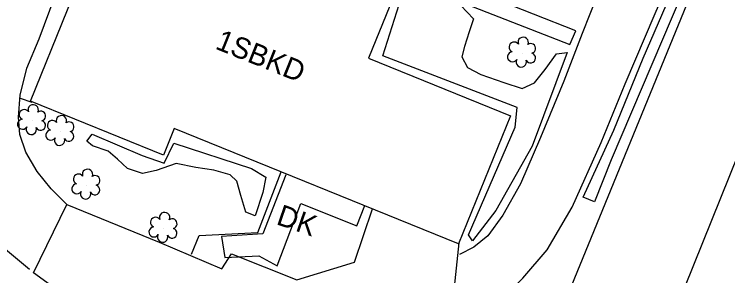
# Model space of a CAD drawing. Extents: x 2089016 to 2094354, y 862840 to 864725.
# Drawn here: x 2090287.5 to 2090423.3, y 863961.6 to 864011.3 of the extents above; entities that cross this region are included whole.
import ezdxf

# ---------------------------------------------------------------- set-up
doc = ezdxf.new("R2010")
doc.units = 0
for name, color, linetype in [('Exist Building', 7, 'Continuous'), ('Exist Building Text', 7, 'Continuous'), ('Exist Other Culture Area Outline', 7, 'Continuous'), ('Exist Other Culture Area Outline Text', 7, 'Continuous'), ('Exist Property Line', 7, 'Continuous'), ('Exist Roads EOP', 7, 'Continuous'), ('Exist Roads EOP Other', 7, 'Continuous'), ('Exist Roads Soil', 7, 'Continuous'), ('Exist Vegetation Hedge Row', 7, 'Continuous'), ('Exist Vegetation Shrub CELL', 7, 'Continuous')]:
    doc.layers.add(name, color=color, linetype=linetype)

msp = doc.modelspace()

# ---------------------------------------------------------------- linework, layer by layer
at = {"layer": 'Exist Building'}
for points in [[(2090372.07, 863967.67), (2090317.94, 863989.58), (2090315.89, 863984.52), (2090290.57, 863994.77), (2090304.66, 864029.6), (2090319.04, 864023.78), (2090320.91, 864028.39), (2090358.94, 864012.94), (2090354.89, 864002.99), (2090381.95, 863991.99)], [(2090444.18, 863979.62), (2090477.95, 863965.97), (2090466.8, 863938.38), (2090443.34, 863947.86), (2090441.73, 863943.86), (2090428.35, 863949.26), (2090430.03, 863953.41), (2090415.13, 863959.42), (2090428.83, 863993.39), (2090446.81, 863986.14)]]:
    msp.add_lwpolyline(points, close=True, dxfattribs=at)
at = {"layer": 'Exist Other Culture Area Outline'}
msp.add_line((2090394.37, 864008.18), (2090306.2, 864043.02), dxfattribs=at)
for points in [[(2090338.84, 864021.1), (2090340.63, 864026.16), (2090393.25, 864005.56), (2090394.37, 864008.18)], [(2090321.23, 863965.65), (2090322.68, 863969.21), (2090333.86, 863969.79), (2090338.28, 863981.35)], [(2090339.2, 863980.75), (2090334.82, 863969.55), (2090326.94, 863969.07), (2090327.58, 863965.04), (2090334.06, 863965.35), (2090337.5, 863963.48), (2090342.01, 863975.35), (2090352.69, 863971.07), (2090354.22, 863974.94)]]:
    msp.add_lwpolyline(points, dxfattribs=at)
at = {"layer": 'Exist Property Line'}
msp.add_line((2090429.08, 864046.52), (2090353.3, 863861.43), dxfattribs=at)
at = {"layer": 'Exist Roads EOP'}
for points in [[(2090168.38, 864198.76), (2090189.5, 864189.72), (2090230.53, 864172.75), (2090273.59, 864155.99), (2090314.47, 864138.57), (2090356.17, 864122.11), (2090401.7, 864102.94), (2090442.19, 864087.09), (2090481.45, 864070.2), (2090523.64, 864052.97), (2090568.11, 864034.48), (2090610.4, 864017.13), (2090655.12, 863999.01), (2090697.83, 863981.77), (2090742.36, 863964.54), (2090779.16, 863949.36), (2090823.64, 863930.17), (2090867.73, 863911.82), (2090910.45, 863894.46), (2090950.82, 863877.93), (2090971.61, 863869.44), (2091006.7, 863856.03), (2091045.62, 863839.26), (2091086.07, 863822.83), (2091122.3, 863807.64), (2091162.46, 863791.02), (2091203.94, 863773.83), (2091243.88, 863757.78), (2091278.52, 863743.03), (2091290.86, 863741.47), (2091305.69, 863743.45)], [(2090159.86, 864177.45), (2090180.67, 864168.73), (2090222.86, 864151.65), (2090264.39, 864134.6), (2090306, 864117.79), (2090347.24, 864101.05), (2090392.99, 864082.57), (2090433.2, 864065.09), (2090472.83, 864048.96), (2090514.73, 864032.43), (2090559.97, 864014.05), (2090601.37, 863997.19), (2090646.29, 863978.82), (2090688.95, 863961.27), (2090733.38, 863942.96), (2090770.05, 863927.33), (2090814.52, 863908.72), (2090858.91, 863891), (2090901.15, 863874.17), (2090939.87, 863858.28), (2090962.72, 863848.64), (2090997.54, 863834.72), (2091036.07, 863819.08), (2091075.6, 863802.48), (2091112.88, 863787.77), (2091153.64, 863770.65), (2091194.67, 863753.49), (2091234.07, 863737.23), (2091276.57, 863719.33), (2091296.56, 863710.75), (2091332.88, 863695.67), (2091370.71, 863680.05), (2091411.45, 863662.85), (2091427.01, 863655.9), (2091440.19, 863646.8), (2091448.83, 863640.62), (2091463.67, 863633.85), (2091467.99, 863632.17), (2091469.11, 863631.07), (2091469.97, 863630.04), (2091470.37, 863629.28)]]:
    msp.add_spline(points, degree=3, dxfattribs=at)
at = {"layer": 'Exist Roads EOP Other'}
for points in [[(2090318.97, 863902.67), (2090327.97, 863926.45), (2090329.63, 863931.44), (2090331.42, 863938.77), (2090327.2, 863940.2), (2090323.62, 863941.66), (2090318.71, 863944.2), (2090308.99, 863949.91), (2090299.26, 863956.23), (2090291.13, 863962.14), (2090297.47, 863975.16), (2090315.09, 863967.97), (2090326.97, 863962.87), (2090328.83, 863965.76), (2090341.27, 863960.78), (2090352.22, 863964.18), (2090355.67, 863974.31)], [(2090372.13, 863967.82), (2090369.84, 863946.13), (2090367.07, 863943.47), (2090359.94, 863920), (2090341.86, 863926.83), (2090336.18, 863911.55), (2090330.6, 863896.51)]]:
    msp.add_lwpolyline(points, dxfattribs=at)
at = {"layer": 'Exist Roads Soil'}
for points in [[(2090312.66, 864094.16), (2090311.19, 864088.54), (2090308.09, 864080.4), (2090303.44, 864066.88), (2090298.33, 864053.69), (2090293.76, 864042.43), (2090290.26, 864033.79), (2090285.71, 864023.48), (2090281.34, 864011.95), (2090276.69, 864001.42), (2090275.06, 863996.52), (2090274.17, 863993.52), (2090273.7, 863990.25), (2090273.69, 863987.09), (2090275.24, 863981.45), (2090277.21, 863976.5), (2090281.16, 863970.95), (2090285.44, 863966.94), (2090290.41, 863962.81)], [(2090297.47, 863975.16), (2090294.48, 863978.11), (2090291.82, 863981.4), (2090289.67, 863985.07), (2090288.56, 863988.45), (2090288.28, 863991.78), (2090288.59, 863995.95), (2090289.85, 864001.09), (2090292.21, 864006.68), (2090297.46, 864020.87), (2090303.18, 864036.06), (2090307.95, 864048.26), (2090312.6, 864060.9), (2090316.6, 864070.64), (2090321.43, 864081.38), (2090325.5, 864088.09)], [(2090415.25, 864052.58), (2090410.58, 864042.27), (2090404.36, 864028.21), (2090398.49, 864015.07), (2090395.55, 864007.68), (2090392.08, 863998.61), (2090387.66, 863987.85), (2090383.84, 863979.04), (2090380.47, 863973.1), (2090377.64, 863969.18), (2090374.98, 863967.03), (2090372.26, 863965.59)], [(2090370.53, 863948.56), (2090377.45, 863954.36), (2090384.3, 863961.13), (2090388.91, 863966.47), (2090393.66, 863974.59), (2090399.17, 863986.96), (2090403.76, 863998.07), (2090409.49, 864011.48), (2090415.88, 864026.32), (2090423.88, 864044.61), (2090425.44, 864048.01)]]:
    msp.add_lwpolyline(points, dxfattribs=at)
at = {"layer": 'Exist Vegetation Hedge Row'}
msp.add_line((2090290.91, 863994.55), (2090288.68, 863995.31), dxfattribs=at)
for points in [[(2090428.26, 864049.11), (2090430.47, 864047.93), (2090416.59, 864020.01), (2090401.09, 863983.6), (2090397.94, 863975.61), (2090395.76, 863976.5), (2090401.62, 863989.29), (2090407.2, 864003.01), (2090416.79, 864025.1), (2090424.74, 864043.48), (2090428.26, 864049.11)], [(2090372.49, 864013.02), (2090374.89, 864010.49), (2090374.1, 864007.99), (2090373.17, 864005.22), (2090372.68, 864003.25), (2090373.77, 864001.2), (2090376.28, 863999.85), (2090380.69, 863998.38), (2090384.17, 863997.22), (2090386.54, 863998.29), (2090388.54, 864000.81), (2090390.7, 864003.83), (2090392.75, 864004.08), (2090386.07, 863986.23), (2090379.14, 863974.01), (2090374.72, 863968.21), (2090373.94, 863969.33), (2090382.85, 863989.84), (2090383.22, 863993.6), (2090357.62, 864003.42), (2090360.75, 864013.18)], [(2090334.81, 863977.43), (2090333.32, 863973), (2090331.55, 863973.66), (2090330.58, 863976.84), (2090329.86, 863979.59), (2090328.57, 863980.78), (2090325.48, 863981.68), (2090322.02, 863982.19), (2090318.33, 863982.92), (2090314.48, 863981.59), (2090311.9, 863981.04), (2090309.02, 863982), (2090307.13, 863983.73), (2090305.35, 863985.29), (2090302.35, 863986.3), (2090301.27, 863987.19), (2090302.31, 863988.53), (2090311.82, 863984.45), (2090316.01, 863982.97), (2090317.83, 863986.81), (2090332.63, 863981.97), (2090335.39, 863980.31), (2090334.81, 863977.43)]]:
    msp.add_lwpolyline(points, dxfattribs=at)
at = {"layer": 'Exist Vegetation Shrub CELL'}
for p, q in [((2090384.13, 864003.95), (2090384.13, 864003.95)), ((2090290.86, 863991.1), (2090290.86, 863991.1)), ((2090296.24, 863989.04), (2090296.24, 863989.04)), ((2090301.2, 863978.83), (2090301.2, 863978.83)), ((2090315.87, 863970.6), (2090315.87, 863970.6))]:
    msp.add_line(p, q, dxfattribs=at)
for centre, radius, start, end in [((2090384.36, 864005.99), 0.99, 334.8391, 200.4717), ((2090382.65, 864005.08), 0.968, 35.8908, 245.4216), ((2090385.8, 864004.82), 0.929, 284.4567, 126.0861), ((2090382.33, 864003.25), 0.955, 95.1099, 327.9534), ((2090385.77, 864003.02), 0.937, 204.9913, 73.4601), ((2090384, 864002.27), 0.984, 151.2797, 21.387), ((2090291.09, 863993.14), 0.99, 334.8391, 200.4717), ((2090289.38, 863992.23), 0.968, 35.8908, 245.4216), ((2090292.53, 863991.97), 0.929, 284.4567, 126.0861), ((2090289.06, 863990.4), 0.955, 95.1099, 327.9534), ((2090296.47, 863991.08), 0.99, 334.8391, 200.4717), ((2090292.5, 863990.18), 0.937, 204.9913, 73.4601), ((2090294.76, 863990.16), 0.968, 35.8908, 245.4216), ((2090297.91, 863989.91), 0.929, 284.4567, 126.0861), ((2090290.73, 863989.42), 0.984, 151.2797, 21.387), ((2090294.44, 863988.33), 0.955, 95.1099, 327.9534), ((2090297.88, 863988.11), 0.937, 204.9913, 73.4601), ((2090296.11, 863987.35), 0.984, 151.2797, 21.387), ((2090301.43, 863980.87), 0.99, 334.8391, 200.4717), ((2090299.71, 863979.96), 0.968, 35.8908, 245.4216), ((2090302.87, 863979.7), 0.929, 284.4567, 126.0861), ((2090299.4, 863978.13), 0.955, 95.1099, 327.9534), ((2090302.83, 863977.9), 0.937, 204.9913, 73.4601), ((2090301.07, 863977.15), 0.984, 151.2797, 21.387), ((2090314.38, 863971.73), 0.968, 35.8908, 245.4216), ((2090316.1, 863972.64), 0.99, 334.8391, 200.4717), ((2090317.54, 863971.47), 0.929, 284.4567, 126.0861), ((2090314.07, 863969.9), 0.955, 95.1099, 327.9534), ((2090317.5, 863969.67), 0.937, 204.9913, 73.4601), ((2090315.74, 863968.92), 0.984, 151.2797, 21.387)]:
    msp.add_arc(centre, radius, start, end, dxfattribs=at)

# ---------------------------------------------------------------- texts
at = {"layer": 'Exist Building Text'}
msp.add_text('1SBKD', height=4, rotation=338.0728, dxfattribs=at).set_placement((2090325.55, 864004.84))
at = {"layer": 'Exist Other Culture Area Outline Text'}
msp.add_text('DK', height=4, rotation=340.9924, dxfattribs=at).set_placement((2090337.16, 863971.43))

doc.saveas('drawing.dxf')
